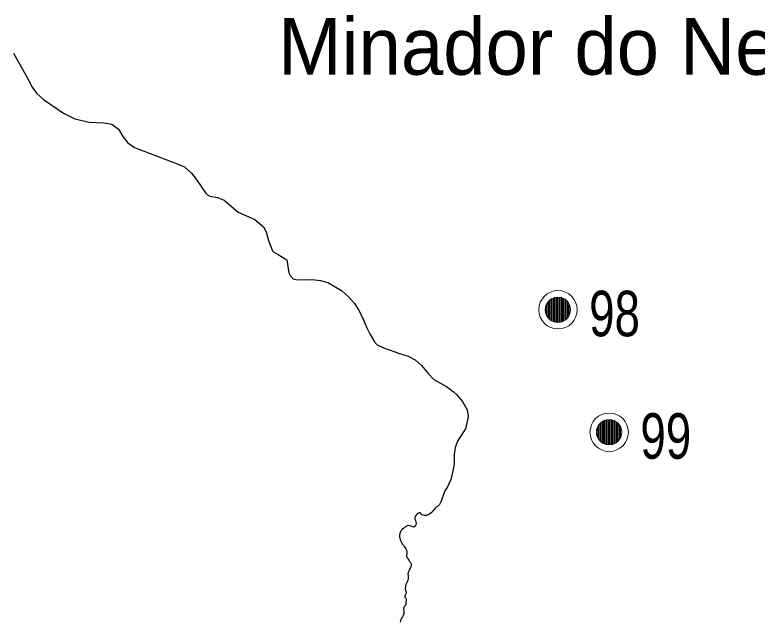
# Model space of a CAD drawing. Extents: x 553962 to 842807, y 8883888 to 9032388.
# Drawn here: x 730580 to 737100, y 8964240 to 8969568 of the extents above; entities that cross this region are included whole.
import ezdxf

# ---------------------------------------------------------------- set-up
doc = ezdxf.new("R2010")
doc.units = 0
doc.header["$LTSCALE"] = 160
doc.layers.add('21', color=7, linetype='Continuous', lineweight=25)
doc.layers.add('33', color=7, linetype='Continuous', lineweight=13)
doc.layers.add('29', color=7, linetype='Continuous')

msp = doc.modelspace()

# ---------------------------------------------------------------- linework, layer by layer
at = {"layer": '21'}
for points in [[(730567.7, 8969229.8), (730688.7, 8969016.5), (730730.3, 8968933.7), (730772.2, 8968877.4), (730829.8, 8968823.3), (731008.2, 8968703.6), (731105.3, 8968654.8), (731233, 8968624.6), (731360.6, 8968619.3), (731432.2, 8968607.5), (731490.4, 8968564.6), (731529, 8968498.9), (731572, 8968444.1), (731629.2, 8968401.6), (732006.1, 8968259.5), (732068.7, 8968231.4), (732130.1, 8968177.5), (732172.3, 8968124.3), (732254.1, 8968003.8), (732270.8, 8967986), (732292.3, 8967973.5), (732359.4, 8967962.3), (732419.1, 8967940.3), (732541.4, 8967832.4), (732686.6, 8967768.5), (732762.4, 8967705.5), (732787.2, 8967659.9), (732807.8, 8967584.8), (732842.4, 8967493.1), (732851.1, 8967484), (732892.3, 8967462.8), (732967.3, 8967414.9), (732986, 8967300), (732997.8, 8967278.1), (733022.8, 8967248.5), (733047.5, 8967241.4), (733120.3, 8967238.6), (733188.8, 8967243.5), (733264.7, 8967233.7), (733328, 8967214.7), (733447.7, 8967146.1), (733512.9, 8967086.8), (733564.5, 8967027.4), (733599.2, 8966975.3), (733599.2, 8966975.3), (733635.8, 8966903.5)], [(733635.8, 8966903.5), (733667.4, 8966823.6), (733697.2, 8966763.3), (733739, 8966694.9), (733760.7, 8966668.4), (733825.8, 8966637.8), (733959, 8966591.6), (734034.5, 8966569.7), (734094.6, 8966536.2), (734151.5, 8966485), (734209.2, 8966415.7), (734259.6, 8966363.7), (734370.9, 8966301.9), (734433.4, 8966256), (734458.6, 8966232.5), (734511.2, 8966171.1), (734552, 8966096.3), (734560.3, 8966041.1), (734559.6, 8966020.2), (734537.3, 8965930.7), (734471.1, 8965828), (734446.2, 8965764.4), (734439.5, 8965701), (734438, 8965620.3), (734427.4, 8965560.6), (734408.2, 8965484.4), (734379, 8965420.6), (734356.7, 8965384.2), (734317.4, 8965278.9)], [(734317.4, 8965278.9), (734316.7, 8965277.6), (734309.6, 8965266), (734300.3, 8965256.2), (734290.8, 8965248), (734280, 8965241.5), (734271, 8965232.4), (734262.1, 8965222.2), (734255.2, 8965210.8), (734246, 8965201.4), (734235.3, 8965192.4), (734225.2, 8965183.6), (734214.5, 8965176.8), (734203.3, 8965171.2), (734191.1, 8965169), (734176.5, 8965168.2), (734165.4, 8965170.5), (734153.3, 8965175.2), (734146.5, 8965187.1), (734135.5, 8965193.7), (734123.7, 8965189.1), (734113.9, 8965181), (734104.7, 8965171.5), (734096.9, 8965160.2), (734092, 8965148.5), (734093.8, 8965135.7), (734099.1, 8965124.2), (734101.8, 8965111.2), (734104.4, 8965098.9), (734101.7, 8965086.3), (734094.8, 8965075.1), (734085.3, 8965066.8), (734072.7, 8965069.6), (734061.6, 8965075.9), (734048.7, 8965077.6), (734035.9, 8965079.3), (734022.6, 8965077.8), (734012.9, 8965069.3), (734002.3, 8965061.6), (733992.1, 8965054.2), (733982.6, 8965044.5), (733973.5, 8965035.4), (733966.4, 8965023.8), (733961.2, 8965011.2), (733957.4, 8964996.8), (733956.8, 8964980.1), (733961.7, 8964967.6), (733965, 8964954.8), (733969.4, 8964942.7), (733975.5, 8964931.1), (733983, 8964920.4), (733992.3, 8964907.2), (733999.9, 8964896), (734007, 8964885.5), (734014.1, 8964874.7), (734019.1, 8964863.1), (734023, 8964850.6), (734021.8, 8964836.9), (734020.6, 8964824.1), (734020.5, 8964810.9), (734024.2, 8964798.7), (734031.2, 8964786.5), (734039.1, 8964776.3), (734045.8, 8964764.7), (734054.2, 8964754.9)], [(734054.2, 8964754.9), (734060.9, 8964743.3), (734062.1, 8964730.9), (734057.1, 8964716.4), (734051.1, 8964704.2), (734044.2, 8964692), (734039, 8964679.5), (734033.5, 8964667.7), (734031.7, 8964654.4), (734034.2, 8964641.1), (734034.2, 8964628.3), (734034.1, 8964613), (734031.7, 8964599), (734024.3, 8964586.6), (734018.8, 8964574.7), (734012.7, 8964563), (734010, 8964550.6), (734009.5, 8964537.9), (734009, 8964524.6), (734010.7, 8964510.9), (734016.3, 8964498.6), (734016.6, 8964486), (734010.2, 8964474.6), (734005, 8964463.3), (734003.8, 8964450.7), (734012.6, 8964441.7), (734016, 8964428.6), (734016.2, 8964415.1), (734015.3, 8964401.5), (734012.5, 8964389.2), (734008.2, 8964375), (733999.7, 8964365), (733992.6, 8964354.2), (733992.8, 8964341.2), (733995.2, 8964328.2), (733996.5, 8964315.3), (733996.1, 8964302.6)], [(733996.1, 8964302.6), (733991.3, 8964290.8), (733985.7, 8964278.4), (733977, 8964266.7), (733970.8, 8964254.3), (733966.8, 8964241.9), (733962.8, 8964229.6)]]:
    msp.add_lwpolyline(points, dxfattribs=at)
at = {"layer": '33'}
for p, q in [((735320, 8967086), (735320, 8966866)), ((735330, 8967086), (735330, 8966866)), ((735340, 8967086), (735340, 8966866)), ((735350, 8967086), (735350, 8966866)), ((735360, 8967086), (735360, 8966866)), ((735370, 8967086), (735370, 8966866)), ((735380, 8967086), (735380, 8966866)), ((735250, 8967026), (735250, 8966926)), ((735260, 8967046), (735260, 8966906)), ((735270, 8967056), (735270, 8966896)), ((735280, 8967066), (735280, 8966886)), ((735290, 8967076), (735290, 8966876)), ((735300, 8967076), (735300, 8966876)), ((735310, 8967076), (735310, 8966876)), ((735390, 8967076), (735390, 8966876)), ((735400, 8967076), (735400, 8966876)), ((735410, 8967066), (735410, 8966886)), ((735420, 8967056), (735420, 8966896)), ((735430, 8967046), (735430, 8966906)), ((735440, 8967036), (735440, 8966916)), ((735450, 8967016), (735450, 8966936)), ((735240, 8967006), (735240, 8966946)), ((735710, 8965970), (735710, 8965830)), ((735720, 8965980), (735720, 8965820)), ((735730, 8965990), (735730, 8965810)), ((735740, 8966000), (735740, 8965800)), ((735750, 8966000), (735750, 8965800)), ((735760, 8966000), (735760, 8965800)), ((735770, 8966010), (735770, 8965790)), ((735780, 8966010), (735780, 8965790)), ((735790, 8966010), (735790, 8965790)), ((735800, 8966010), (735800, 8965790)), ((735810, 8966010), (735810, 8965790)), ((735820, 8966010), (735820, 8965790)), ((735830, 8966010), (735830, 8965790)), ((735840, 8966000), (735840, 8965800)), ((735850, 8966000), (735850, 8965800)), ((735860, 8965990), (735860, 8965810)), ((735870, 8965980), (735870, 8965820)), ((735880, 8965970), (735880, 8965830)), ((735690, 8965930), (735690, 8965870)), ((735700, 8965950), (735700, 8965850)), ((735890, 8965960), (735890, 8965840)), ((735900, 8965940), (735900, 8965860))]:
    msp.add_line(p, q, dxfattribs=at)
for centre, radius in [((735350, 8966976), 168.7), ((735350, 8966976), 111), ((735800, 8965900), 168.7), ((735800, 8965900), 111)]:
    msp.add_circle(centre, radius, dxfattribs=at)

# ---------------------------------------------------------------- texts
at = {"layer": '29'}
msp.add_text('Minador do Negrão', height=500, dxfattribs=at).set_placement((732893, 8969041.3))
at = {"layer": '33', "width": 0.75}
for s, p in [('98', (735624.2, 8966743.1)), ('99', (736074.2, 8965667.1))]:
    msp.add_text(s, height=400, dxfattribs=at).set_placement(p)

doc.saveas('drawing.dxf')
